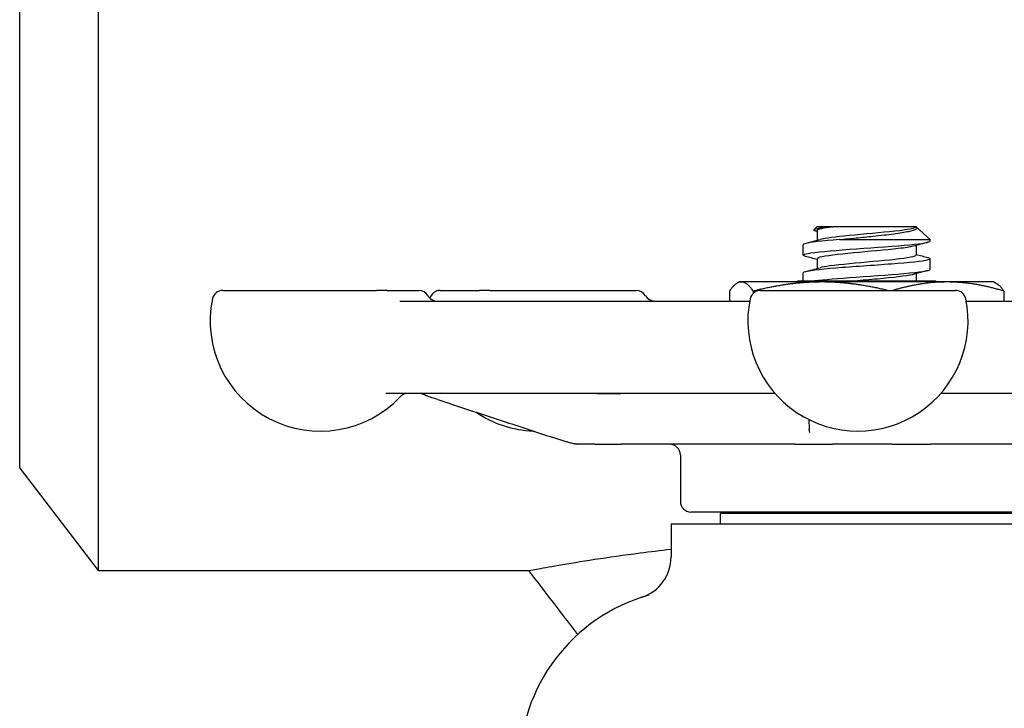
# Model space of a CAD drawing. Header units: inches. Extents: x 24 to 1128, y -69 to 748.
# Tile 567 of 656: x 953.4 to 956.31, y 345.7 to 347.73. Entities that reach past the tile are written whole.
import ezdxf

# ---------------------------------------------------------------- set-up
doc = ezdxf.new("R2010")
doc.units = ezdxf.units.IN
doc.header["$LTSCALE"] = 32
doc.header["$MEASUREMENT"] = 0
doc.layers.add('Visible (ANSI)', color=7, linetype='Continuous', lineweight=30)

msp = doc.modelspace()

# ---------------------------------------------------------------- linework, layer by layer
at = {"layer": 'Visible (ANSI)'}
for p, q in [((953.63627, 354.73367), (953.63627, 346.10867)), ((953.40453, 346.41067), (953.40453, 354.43167)), ((955.75758, 347.12229), (955.74871, 347.1141)), ((955.80116, 347.12229), (955.75758, 347.12229)), ((955.7587, 347.11152), (955.7587, 347.08285)), ((955.80116, 347.12229), (955.80424, 347.12229)), ((956.05037, 347.12229), (955.80424, 347.12229)), ((956.05037, 347.12229), (956.05145, 347.12229)), ((956.05037, 347.12229), (956.05037, 347.12229)), ((956.05193, 347.12189), (956.09203, 347.08483)), ((955.71703, 347.03896), (955.71703, 347.06985)), ((955.82444, 347.08483), (956.09203, 347.08483)), ((956.05037, 347.06763), (956.05037, 347.03896)), ((956.09203, 347.08063), (956.09203, 347.08483)), ((955.7587, 347.02819), (955.7587, 346.99952)), ((956.09203, 346.99729), (956.09203, 347.02818)), ((955.71703, 346.96242), (955.71703, 346.98652)), ((956.05037, 346.98429), (956.05037, 346.96242)), ((955.52953, 346.95979), (955.52449, 346.95744)), ((955.53451, 346.95979), (955.52953, 346.95979)), ((955.77223, 346.95979), (955.53451, 346.95979)), ((955.70068, 346.96242), (955.69806, 346.95979)), ((956.10838, 346.96242), (955.70068, 346.96242)), ((956.14226, 346.95979), (955.77223, 346.95979)), ((956.10838, 346.96242), (956.11101, 346.95979)), ((956.27953, 346.95979), (956.14226, 346.95979)), ((956.27953, 346.95979), (956.28457, 346.95744)), ((954.00403, 346.93492), (954.45796, 346.93492)), ((954.48956, 346.93492), (954.45796, 346.93492)), ((954.48956, 346.93492), (954.58241, 346.93492)), ((954.6458, 346.93492), (954.76141, 346.93492)), ((954.79221, 346.93492), (954.76141, 346.93492)), ((954.79221, 346.93492), (955.22419, 346.93492)), ((955.49936, 346.93274), (955.49936, 346.90367)), ((955.56965, 346.93274), (955.56965, 346.92655)), ((955.59094, 346.93492), (956.16657, 346.93492)), ((956.3097, 346.93274), (956.3097, 346.90367)), ((954.5264, 346.90367), (955.55911, 346.90367)), ((956.1984, 346.90367), (957.25913, 346.90367)), ((955.63393, 346.63117), (954.48534, 346.63117)), ((957.30264, 346.63117), (956.12357, 346.63117)), ((955.0502, 346.48117), (955.05134, 346.48117)), ((955.10299, 346.48117), (955.05134, 346.48117)), ((955.10299, 346.48117), (955.18033, 346.48117)), ((955.69152, 346.48117), (955.18033, 346.48117)), ((955.69152, 346.48117), (955.80361, 346.48117)), ((955.97901, 346.48117), (955.80361, 346.48117)), ((955.97901, 346.48117), (956.0925, 346.48117)), ((956.61517, 346.48117), (956.0925, 346.48117)), ((955.35453, 346.44992), (955.35453, 346.31242)), ((953.40453, 346.41067), (953.63627, 346.10867)), ((956.42328, 346.28117), (955.38578, 346.28117)), ((955.57953, 346.27742), (955.57953, 346.28117)), ((956.22953, 346.27742), (956.22953, 346.28117)), ((956.33628, 346.27742), (955.47278, 346.27742)), ((955.47278, 346.24617), (955.47278, 346.27742)), ((955.32703, 346.24617), (956.48203, 346.24617)), ((955.32703, 346.24617), (955.32703, 346.14882)), ((953.63627, 346.10867), (954.9074, 346.10867))]:
    msp.add_line(p, q, dxfattribs=at)
for centre, radius, start, end in [((954.00403, 346.90367), 0.03125, 90, 168.46304), ((954.58241, 346.90367), 0.03125, 30, 90), ((954.63654, 346.93492), 0.03125, 210, 250.57335), ((954.6458, 346.90367), 0.03125, 90, 165.07718), ((955.22419, 346.90367), 0.03125, 30, 90), ((955.27831, 346.93492), 0.03125, 210, 270), ((955.59094, 346.90367), 0.03125, 90, 168.46304), ((956.16657, 346.90367), 0.03125, 11.53696, 90), ((954.29185, 346.84492), 0.325, 168.46304, 316.55016), ((955.87875, 346.84492), 0.325, 168.46304, 11.53696), ((954.55047, 346.59992), 0.03125, 90, 136.55016), ((954.93362, 346.84492), 0.325, 235.93451, 267.72507), ((955.32328, 346.44992), 0.03125, 0, 90), ((955.38578, 346.31242), 0.03125, 180, 270), ((955.20203, 346.14882), 0.125, 288.15197, 0), ((955.40453, 345.53117), 0.525, 105.80306, 180)]:
    msp.add_arc(centre, radius, start, end, dxfattribs=at)
for points, knots in [([(955.80116, 347.12229), (955.79197, 347.12145), (955.78378, 347.12061), (955.76894, 347.11885), (955.76263, 347.11794), (955.75093, 347.11567), (955.74771, 347.11434), (955.74877, 347.11229), (955.75028, 347.11158), (955.75288, 347.11087)], [-1.55032965, -1.55032965, -1.55032965, -1.55032965, -1.45779707, -1.45779707, -1.35502847, -1.35502847, -1.20046703, -1.20046703, -1.11667095, -1.11667095, -1.11667095, -1.11667095]), ([(956.05037, 347.12229), (956.05037, 347.11802), (956.02605, 347.11375), (955.98738, 347.10947), (955.94872, 347.1052), (955.89678, 347.10093), (955.85284, 347.09666), (955.81328, 347.09281), (955.7812, 347.08896), (955.76699, 347.08511)], [3.1415927, 3.1415927, 3.1415927, 3.1415927, 4.1081736, 4.1081736, 4.1081736, 5.0747039, 5.0747039, 5.0747039, 5.9450316, 5.9450316, 5.9450316, 5.9450316]), ([(955.82444, 347.08483), (955.84016, 347.08646), (955.85655, 347.0881), (955.88993, 347.09146), (955.90676, 347.09317), (955.94511, 347.09724), (955.96591, 347.09959), (956.00193, 347.10435), (956.01701, 347.1067), (956.03962, 347.11145), (956.04725, 347.1138), (956.05382, 347.11822), (956.05405, 347.12023), (956.05145, 347.12229)], [-0.89666376, -0.89666376, -0.89666376, -0.89666376, -0.7697294, -0.7697294, -0.64162523, -0.64162523, -0.47009117, -0.47009117, -0.30597672, -0.30597672, -0.14928046, -0.14928046, -0.02134877, -0.02134877, -0.02134877, -0.02134877]), ([(955.72377, 347.03542), (955.71142, 347.0388), (955.71696, 347.04218), (955.73978, 347.04556), (955.76702, 347.0496), (955.81829, 347.05363), (955.8746, 347.05767), (955.93051, 347.06167), (955.99017, 347.06568), (956.03177, 347.06969), (956.06964, 347.07333), (956.09179, 347.07698), (956.092, 347.08063)], [-12.8333548, -12.8333548, -12.8333548, -12.8333548, -12.0686207, -12.0686207, -12.0686207, -11.1558883, -11.1558883, -11.1558883, -10.2497289, -10.2497289, -10.2497289, -9.424778, -9.424778, -9.424778, -9.424778]), ([(955.82444, 347.08483), (955.77315, 347.08082), (955.73411, 347.07681), (955.72163, 347.07279), (955.71858, 347.07181), (955.71713, 347.07083), (955.71721, 347.06985)], [5.153766, 5.153766, 5.153766, 5.153766, 6.061332, 6.061332, 6.061332, 6.2831853, 6.2831853, 6.2831853, 6.2831853]), ([(956.04181, 347.06537), (956.03307, 347.06298), (956.0179, 347.0606), (955.99774, 347.05822), (955.96163, 347.05395), (955.91051, 347.04967), (955.86529, 347.0454), (955.82007, 347.04114), (955.78202, 347.03687), (955.76669, 347.0326), (955.76141, 347.03113), (955.75888, 347.02966), (955.75896, 347.02819)], [9.7629316, 9.7629316, 9.7629316, 9.7629316, 10.3021816, 10.3021816, 10.3021816, 11.2680503, 11.2680503, 11.2680503, 12.2338185, 12.2338185, 12.2338185, 12.5663706, 12.5663706, 12.5663706, 12.5663706]), ([(956.05004, 347.03896), (956.05004, 347.03683), (956.04464, 347.03471), (956.03382, 347.03258), (956.01209, 347.02831), (955.96915, 347.02404), (955.92255, 347.01977), (955.87596, 347.0155), (955.82702, 347.01123), (955.79575, 347.00696), (955.7831, 347.00523), (955.77349, 347.00351), (955.76725, 347.00178)], [9.424778, 9.424778, 9.424778, 9.424778, 9.9057922, 9.9057922, 9.9057922, 10.8717023, 10.8717023, 10.8717023, 11.8375116, 11.8375116, 11.8375116, 12.228217, 12.228217, 12.228217, 12.228217]), ([(956.08509, 347.03173), (956.09376, 347.02938), (956.0942, 347.02703), (956.08553, 347.02468), (956.07073, 347.02067), (956.0297, 347.01666), (955.97747, 347.01265), (955.92524, 347.00864), (955.86295, 347.00463), (955.81341, 347.00062), (955.76387, 346.99661), (955.72815, 346.9926), (955.71932, 346.98859), (955.7178, 346.9879), (955.71708, 346.98721), (955.71714, 346.98652)], [9.1577938, 9.1577938, 9.1577938, 9.1577938, 9.688944, 9.688944, 9.688944, 10.5960559, 10.5960559, 10.5960559, 11.5030786, 11.5030786, 11.5030786, 12.4100129, 12.4100129, 12.4100129, 12.5663706, 12.5663706, 12.5663706, 12.5663706]), ([(955.74114, 346.96242), (955.76514, 346.96586), (955.80584, 346.9693), (955.85254, 346.97273), (955.90698, 346.97674), (955.9684, 346.98075), (956.01433, 346.98476), (956.06211, 346.98893), (956.09191, 346.9931), (956.09203, 346.99727), (956.09203, 346.99728), (956.09203, 346.99729), (956.09203, 346.99729)], [-18.3374763, -18.3374763, -18.3374763, -18.3374763, -17.5597228, -17.5597228, -17.5597228, -16.6531776, -16.6531776, -16.6531776, -15.710016, -15.710016, -15.710016, -15.7079633, -15.7079633, -15.7079633, -15.7079633]), ([(956.0421, 346.98203), (956.0413, 346.98181), (956.04044, 346.98159), (956.03953, 346.98137), (956.02178, 346.97711), (955.98183, 346.97284), (955.93601, 346.96857), (955.914, 346.96652), (955.89092, 346.96447), (955.86907, 346.96242)], [16.0461169, 16.0461169, 16.0461169, 16.0461169, 16.0959005, 16.0959005, 16.0959005, 17.061177, 17.061177, 17.061177, 17.5250052, 17.5250052, 17.5250052, 17.5250052]), ([(954.63872, 346.61279), (954.62701, 346.61664), (954.61531, 346.62057), (954.60114, 346.62576), (954.59736, 346.6272), (954.59241, 346.62928), (954.59131, 346.62976), (954.59, 346.6303), (954.58977, 346.63039), (954.58934, 346.63055), (954.58915, 346.63062), (954.58867, 346.63079), (954.58846, 346.63086), (954.58769, 346.63108), (954.58777, 346.63103), (954.58776, 346.63103), (954.58777, 346.63103), (954.58763, 346.63105), (954.58757, 346.63105), (954.58742, 346.63106), (954.58737, 346.63107), (954.58725, 346.63107), (954.58718, 346.63108), (954.58702, 346.63109), (954.58695, 346.63109), (954.58685, 346.63109), (954.58681, 346.6311), (954.58673, 346.6311), (954.58669, 346.6311), (954.58657, 346.6311), (954.58649, 346.63111), (954.58626, 346.63111), (954.58612, 346.63112), (954.58548, 346.63114), (954.58509, 346.63114), (954.58397, 346.63116), (954.58332, 346.63116), (954.58216, 346.63117), (954.58167, 346.63117), (954.58092, 346.63117), (954.58067, 346.63117), (954.58025, 346.63117), (954.58009, 346.63117), (954.57987, 346.63117), (954.57982, 346.63117), (954.57976, 346.63117), (954.57974, 346.63117), (954.57972, 346.63117), (954.57971, 346.63117), (954.5797, 346.63117), (954.5797, 346.63117), (954.57969, 346.63117), (954.57969, 346.63117), (954.57961, 346.63117), (954.57954, 346.63117), (954.57939, 346.63117), (954.57932, 346.63117), (954.57924, 346.63117)], [0, 0, 0, 0, 0.09783302, 0.09783302, 0.14162313, 0.14162313, 0.15242567, 0.15242567, 0.15485374, 0.15485374, 0.15729174, 0.15729174, 0.16221141, 0.16221141, 0.18189427, 0.18189427, 0.19158359, 0.19158359, 0.19522345, 0.19522345, 0.19643668, 0.19643668, 0.19765991, 0.19765991, 0.19827397, 0.19827397, 0.19857869, 0.19857869, 0.19888348, 0.19888348, 0.19950009, 0.19950009, 0.20073335, 0.20073335, 0.20566468, 0.20566468, 0.21536744, 0.21536744, 0.22297399, 0.22297399, 0.2267709, 0.2267709, 0.22919306, 0.22919306, 0.22979896, 0.22979896, 0.22995054, 0.22995054, 0.23002659, 0.23002659, 0.23004556, 0.23004556, 0.23006467, 0.23006467, 0.23063341, 0.23063341, 0.23120587, 0.23120587, 0.23120587, 0.23120587]), ([(955.10808, 346.6312), (955.10834, 346.6312), (955.10859, 346.63119), (955.10937, 346.63119), (955.10987, 346.63118), (955.1112, 346.63117), (955.112, 346.63117), (955.11322, 346.63117), (955.11363, 346.63117), (955.11434, 346.63117), (955.11465, 346.63117), (955.11504, 346.63117), (955.1151, 346.63117), (955.11518, 346.63117), (955.1152, 346.63117), (955.11523, 346.63117), (955.11525, 346.63117), (955.11527, 346.63117), (955.11527, 346.63117), (955.11547, 346.63117), (955.11574, 346.63117), (955.11628, 346.63117), (955.11669, 346.63117), (955.11836, 346.63117), (955.11963, 346.63117), (955.12477, 346.63117), (955.12878, 346.63117), (955.1452, 346.63117), (955.15813, 346.63117), (955.17238, 346.63117), (955.17503, 346.63117), (955.17776, 346.63117), (955.17811, 346.63117), (955.17846, 346.63117), (955.17848, 346.63117), (955.17851, 346.63117), (955.17852, 346.63117), (955.17853, 346.63117), (955.17853, 346.63117), (955.17887, 346.63117), (955.17782, 346.63111), (955.17782, 346.63111)], [0.15132709, 0.15132709, 0.15132709, 0.15132709, 0.15384452, 0.15384452, 0.15920794, 0.15920794, 0.167935, 0.167935, 0.17229097, 0.17229097, 0.17555844, 0.17555844, 0.17617126, 0.17617126, 0.1763268, 0.1763268, 0.17648315, 0.17648315, 0.17650265, 0.17650265, 0.17800978, 0.17800978, 0.18298509, 0.18298509, 0.19791194, 0.19791194, 0.24271143, 0.24271143, 0.37704665, 0.37704665, 0.41030129, 0.41030129, 0.4153754, 0.4153754, 0.41561321, 0.41561321, 0.41576868, 0.41576868, 0.41578812, 0.41578812, 0.4208309, 0.4208309, 0.4208309, 0.4208309]), ([(955.10814, 346.63117), (955.10831, 346.63109), (955.10848, 346.631), (955.10878, 346.63086), (955.10892, 346.63079), (955.10916, 346.63068), (955.10927, 346.63063), (955.10946, 346.63054), (955.10954, 346.6305), (955.10975, 346.63041), (955.10984, 346.63037), (955.10992, 346.63034), (955.10993, 346.63033), (955.10993, 346.63033)], [0.0854103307, 0.0854103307, 0.0854103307, 0.0854103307, 0.0869570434, 0.0869570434, 0.0883064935, 0.0883064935, 0.08955692, 0.08955692, 0.0908083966, 0.0908083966, 0.0933376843, 0.0933376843, 0.0952654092, 0.0952654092, 0.0952654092, 0.0952654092]), ([(955.17346, 346.62977), (955.17346, 346.62977), (955.17348, 346.62978), (955.17353, 346.62981), (955.17355, 346.62982), (955.17355, 346.62982)], [0.4460529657, 0.4460529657, 0.4460529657, 0.4460529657, 0.4483243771, 0.4483243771, 0.4498113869, 0.4498113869, 0.4498113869, 0.4498113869]), ([(954.63872, 346.61279), (954.66205, 346.60512), (954.68538, 346.59744), (954.73204, 346.58211), (954.75537, 346.57444), (954.80204, 346.55911), (954.82537, 346.55145), (954.87204, 346.53614), (954.89538, 346.52848), (954.94205, 346.51318), (954.96539, 346.50553), (954.98874, 346.49789)], [0.6477885, 0.6477885, 0.6477885, 0.6477885, 0.84276542, 0.84276542, 1.03774233, 1.03774233, 1.23271925, 1.23271925, 1.42769616, 1.42769616, 1.62267307, 1.62267307, 1.62267307, 1.62267307]), ([(955.73357, 346.55415), (955.73365, 346.55244), (955.73373, 346.55072), (955.73419, 346.54135), (955.73456, 346.53371), (955.73494, 346.52607)], [1.23805144, 1.23805144, 1.23805144, 1.23805144, 1.28177388, 1.28177388, 1.47675079, 1.47675079, 1.47675079, 1.47675079]), ([(955.73653, 346.51545), (955.73653, 346.51545), (955.73652, 346.51548), (955.73647, 346.51568), (955.73639, 346.51598), (955.73608, 346.51719), (955.73579, 346.51844), (955.73535, 346.52101), (955.73519, 346.52234), (955.735, 346.52456), (955.73497, 346.52545), (955.73494, 346.52607)], [0.082459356, 0.082459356, 0.082459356, 0.082459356, 0.085031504, 0.085031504, 0.091293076, 0.091293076, 0.10394878, 0.10394878, 0.116310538, 0.116310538, 0.132247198, 0.132247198, 0.132247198, 0.132247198]), ([(955.05013, 346.48117), (955.04999, 346.48117), (955.04987, 346.48117), (955.04962, 346.48117), (955.0495, 346.48117), (955.04938, 346.48118), (955.04937, 346.48118), (955.04935, 346.48118), (955.04934, 346.48118), (955.04932, 346.48118), (955.04932, 346.48118), (955.0493, 346.48118), (955.04929, 346.48118), (955.04927, 346.48118), (955.04925, 346.48118), (955.04916, 346.48118), (955.04911, 346.48118), (955.04844, 346.4812), (955.04779, 346.48125), (955.04715, 346.48132), (955.04699, 346.48134), (955.04672, 346.48137), (955.04662, 346.48138), (955.04642, 346.48141), (955.04633, 346.48142), (955.04611, 346.48145), (955.04598, 346.48146), (955.04578, 346.48149), (955.04571, 346.4815), (955.04555, 346.48152), (955.04545, 346.48154), (955.04517, 346.48158), (955.04499, 346.4816), (955.04458, 346.48166), (955.04436, 346.4817), (955.04343, 346.48184), (955.04285, 346.48194), (955.04145, 346.48218), (955.04067, 346.48233), (955.0381, 346.48288), (955.03605, 346.48339), (955.03206, 346.48447), (955.03029, 346.48496), (955.02585, 346.48624), (955.02307, 346.48706), (955.01646, 346.48905), (955.01256, 346.49025), (955.00462, 346.49275), (955.00056, 346.49404), (954.99395, 346.49619), (954.99134, 346.49704), (954.98874, 346.49789)], [0, 0, 0, 0, 0.00122231, 0.00122231, 0.00230901, 0.00230901, 0.00237775, 0.00237775, 0.00244701, 0.00244701, 0.0025157, 0.0025157, 0.00258392, 0.00258392, 0.00272034, 0.00272034, 0.00354092, 0.00354092, 0.01228147, 0.01228147, 0.01549515, 0.01549515, 0.01701717, 0.01701717, 0.01811254, 0.01811254, 0.01922099, 0.01922099, 0.0197672, 0.0197672, 0.02049279, 0.02049279, 0.02191629, 0.02191629, 0.02395188, 0.02395188, 0.03085274, 0.03085274, 0.04177756, 0.04177756, 0.06462441, 0.06462441, 0.08021365, 0.08021365, 0.10269736, 0.10269736, 0.13347416, 0.13347416, 0.16617499, 0.16617499, 0.18791332, 0.18791332, 0.18791332, 0.18791332]), ([(954.9074, 346.10867), (954.9074, 346.10867), (954.91467, 346.11005), (954.94442, 346.11552), (954.9669, 346.11961), (955.02524, 346.12965), (955.06115, 346.1356), (955.14276, 346.14809), (955.18845, 346.15462), (955.26466, 346.1644), (955.29503, 346.16807), (955.32704, 346.17164)], [10.9398665, 10.9398665, 10.9398665, 10.9398665, 11.4132396, 11.4132396, 11.8866127, 11.8866127, 12.3599858, 12.3599858, 12.8333588, 12.8333588, 13.1141231, 13.1141231, 13.1141231, 13.1141231])]:
    msp.add_open_spline(points, degree=3, knots=knots, dxfattribs=at)
for points in [[(955.7587, 347.10929), (955.75676, 347.10982), (955.75482, 347.11035), (955.75288, 347.11087)], [(955.80424, 347.12229), (955.77557, 347.1187), (955.75905, 347.11511), (955.75879, 347.11152)], [(955.72368, 347.07339), (955.73812, 347.07726), (955.75255, 347.08116), (955.76696, 347.08511)], [(956.08539, 347.07709), (956.07095, 347.07322), (956.05652, 347.06932), (956.04211, 347.06537)], [(955.7587, 347.02596), (955.74703, 347.02914), (955.73536, 347.03229), (955.72368, 347.03542)], [(956.05037, 347.04119), (956.06203, 347.03801), (956.07371, 347.03486), (956.08539, 347.03173)], [(955.72368, 346.99006), (955.73812, 346.99393), (955.75255, 346.99783), (955.76696, 347.00178)], [(956.08539, 346.99375), (956.07095, 346.98988), (956.05652, 346.98598), (956.04211, 346.98203)], [(954.62615, 346.90545), (954.629, 346.90444), (954.63145, 346.90367), (954.63369, 346.90367)], [(955.05223, 345.92041), (955.00395, 345.98316), (954.95567, 346.04591), (954.9074, 346.10867)]]:
    msp.add_open_spline(points, degree=3, dxfattribs=at)
for points, weights in [([(955.53451, 346.95979), (955.5182, 346.95979), (955.49936, 346.93274)], [1, 1.0379548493, 1]), ([(955.56965, 346.93274), (955.55082, 346.95979), (955.53451, 346.95979)], [1, 1.0379548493, 1]), ([(955.77223, 346.95979), (955.67821, 346.95979), (955.56965, 346.93274)], [1, 1.0379548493, 1]), ([(955.96593, 346.93492), (955.86265, 346.95979), (955.77223, 346.95979)], [1.0028933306, 1.03644839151, 1]), ([(956.14226, 346.95979), (956.06753, 346.95979), (955.98216, 346.93492)], [1, 1.03644839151, 1.0028933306]), ([(956.3097, 346.93274), (956.21997, 346.95979), (956.14226, 346.95979)], [1, 1.0379548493, 1]), ([(956.28457, 346.95744), (956.29632, 346.95197), (956.3097, 346.93274)], [1.01585135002, 1.02667968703, 1])]:
    msp.add_rational_spline(points, weights, degree=2, dxfattribs=at)

doc.saveas('drawing.dxf')
